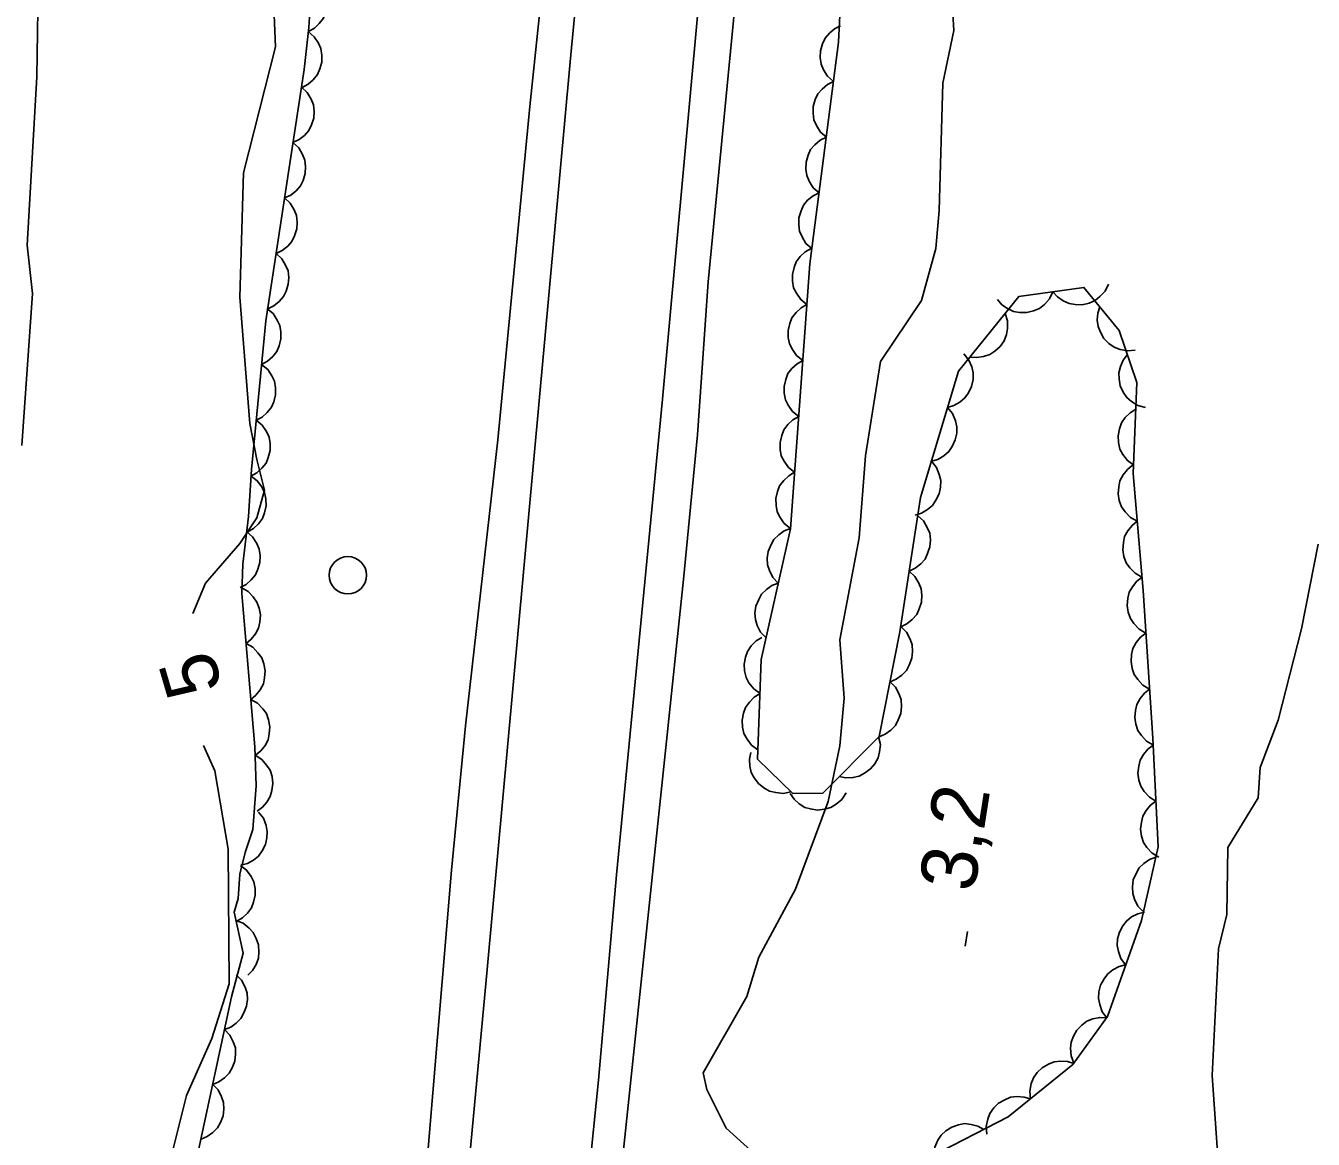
# Model space of a CAD drawing. Extents: x 282461 to 284471, y 5554090 to 5557646.
# Drawn here: x 283487.6 to 283556.5, y 5556162.4 to 5556222 of the extents above; entities that cross this region are included whole.
import ezdxf

# ---------------------------------------------------------------- set-up
doc = ezdxf.new("R2010")
doc.units = 0
for name, color, linetype in [('Niveau 1', 7, 'Continuous'), ('Niveau 2', 7, 'Continuous'), ('Niveau 21', 7, 'Continuous'), ('Niveau 3', 7, 'Continuous'), ('Niveau 36', 7, 'Continuous'), ('Niveau 44', 7, 'Continuous')]:
    doc.layers.add(name, color=color, linetype=linetype)

msp = doc.modelspace()

# ---------------------------------------------------------------- linework, layer by layer
at = {"layer": 'Niveau 1'}
for points in [[(283487.42, 5556199.5), (283487.99, 5556207.63), (283487.7, 5556210.23), (283488.23, 5556219.24), (283488.32, 5556225.2)], [(283500.93, 5556222.54), (283500.99, 5556220.84), (283499.28, 5556214.1), (283499.09, 5556207.44), (283499.62, 5556200.69), (283499.99, 5556198.75), (283500.4, 5556197.11), (283500, 5556195.64), (283499.09, 5556194.26), (283497.25, 5556192.14), (283496.57, 5556190.52)], [(283497.15, 5556183.45), (283497.75, 5556182.1), (283498.46, 5556177.9), (283498.52, 5556170.7), (283497.59, 5556167.77), (283496.24, 5556164.72), (283495.42, 5556161.44)]]:
    msp.add_lwpolyline(points, dxfattribs=at)
at = {"layer": 'Niveau 2'}
for points in [[(283537.08, 5556225.7), (283537.3, 5556221.72), (283536.71, 5556218.89), (283536.51, 5556212.08), (283536.34, 5556210.04), (283535.58, 5556207.27), (283533.37, 5556204), (283532.57, 5556198.96), (283532.24, 5556194.57), (283531.21, 5556189.1), (283531.43, 5556185.98), (283531.21, 5556183.44), (283530.57, 5556180.46), (283528.83, 5556175.77), (283526.87, 5556172.12), (283526.23, 5556170.02), (283523.88, 5556165.93), (283524.08, 5556165.04), (283525.12, 5556162.97), (283527.39, 5556160.93)], [(283556.8, 5556194.23), (283555.91, 5556189.7), (283554.67, 5556184.8), (283553.7, 5556182.27), (283553.59, 5556180.66), (283551.96, 5556178), (283551.92, 5556174.41), (283551.46, 5556172.58), (283551.13, 5556165.8), (283551.61, 5556158.87), (283551.07, 5556156.55), (283551.17, 5556155.02), (283550.74, 5556153.36), (283549.06, 5556150.4), (283548.76, 5556148.53), (283548.03, 5556147.12), (283546.87, 5556140.63), (283545.56, 5556134.33), (283544.15, 5556129.73), (283541.65, 5556124.65)]]:
    msp.add_lwpolyline(points, dxfattribs=at)
at = {"layer": 'Niveau 21'}
for points in [[(283498.59, 5556015.13), (283507.24, 5556117.01), (283512.33, 5556171.47), (283516.76, 5556220.04), (283520.02, 5556253.99), (283522.55, 5556281.77), (283527.75, 5556335.29), (283530.4, 5556361.96), (283533.98, 5556396.7), (283536.05, 5556418.15), (283537.02, 5556430.12), (283537.77, 5556443.25), (283538.02, 5556454.23), (283537.97, 5556466.77), (283537.68, 5556479.84), (283537.15, 5556494.87), (283533.58, 5556562.44), (283532.5, 5556585.25)], [(283511.06, 5556084.73), (283513.66, 5556115.09), (283514.83, 5556127.63), (283517.11, 5556153.94), (283518.29, 5556165.55), (283519.25, 5556176.53), (283521.71, 5556201.98), (283525.44, 5556242.83), (283526.95, 5556257.88), (283527.79, 5556267.82), (283529.61, 5556287.24), (283530.58, 5556296.55), (283533.02, 5556323.3), (283538.06, 5556373.34), (283538.55, 5556376.88), (283539.62, 5556387.28), (283541.07, 5556402.74), (283542.07, 5556411.4)], [(283521.76, 5556292.76), (283519.31, 5556268.76), (283518.33, 5556256.64), (283517.68, 5556250.48), (283516.17, 5556232.46), (283514.61, 5556217.64), (283512.9, 5556199.8), (283511.17, 5556184.51), (283510.42, 5556176.78), (283508.67, 5556155.93), (283507.81, 5556148.26), (283506.83, 5556136.37), (283505.69, 5556126.9), (283505.23, 5556119.29), (283504.65, 5556111.92), (283503.9, 5556104.84), (283503.1, 5556096.19)], [(283513.27, 5556080.88), (283515.65, 5556109.56), (283518.73, 5556151.55), (283519.58, 5556161.48), (283522.83, 5556192.34), (283523.58, 5556200.07), (283524.16, 5556208.26), (283527.16, 5556239.19), (283529.54, 5556267.01)]]:
    msp.add_lwpolyline(points, dxfattribs=at)
at = {"layer": 'Niveau 3'}
msp.add_line((283537.91, 5556172.71), (283538.03, 5556173.5), dxfattribs=at)
at = {"layer": 'Niveau 36'}
msp.add_circle((283504.869, 5556192.564), 1, dxfattribs=at)
at = {"layer": 'Niveau 44'}
for points in [[(283547.43, 5556191.74), (283546.91, 5556198), (283547.1, 5556202.88), (283546.15, 5556205.66), (283544.27, 5556207.96), (283540.78, 5556207.47), (283537.56, 5556203.49), (283535.52, 5556196.73), (283534.42, 5556189.53), (283533.3, 5556183.94), (283530.3, 5556180.9), (283528.68, 5556180.88), (283526.8, 5556182.72), (283526.99, 5556188.06), (283528.56, 5556195.04), (283529.6, 5556209.22), (283531.13, 5556221.08), (283531.53, 5556228.98)], [(283502.96, 5556224.64), (283503.29, 5556224.39), (283503.52, 5556224.06), (283503.68, 5556223.76), (283503.75, 5556223.42), (283503.75, 5556223.05), (283503.67, 5556222.68), (283503.56, 5556222.37), (283503.34, 5556222.09), (283503.08, 5556221.83), (283502.77, 5556221.65)], [(283502.93, 5556224.18), (283502.78, 5556221.88), (283502.53, 5556219.62), (283500.48, 5556206.17), (283499.71, 5556198.22), (283499.56, 5556195.71), (283499.25, 5556193.16), (283499.19, 5556191.58), (283499.89, 5556183.38), (283499.96, 5556181.3), (283499.78, 5556178.95), (283499.37, 5556177.72), (283499.09, 5556176.57), (283499, 5556175.26), (283498.78, 5556174.53), (283499.26, 5556172.35), (283498.64, 5556170), (283496.88, 5556161.8)], [(283502.75, 5556221.65), (283503.07, 5556221.38), (283503.29, 5556221.04), (283503.43, 5556220.74), (283503.48, 5556220.39), (283503.48, 5556220.02), (283503.37, 5556219.66), (283503.25, 5556219.35), (283503.02, 5556219.08), (283502.74, 5556218.84), (283502.43, 5556218.67)], [(283530.86, 5556218.98), (283530.55, 5556219.26), (283530.33, 5556219.61), (283530.2, 5556219.91), (283530.15, 5556220.26), (283530.17, 5556220.63), (283530.28, 5556221), (283530.41, 5556221.3), (283530.64, 5556221.56), (283530.92, 5556221.8), (283531.24, 5556221.96)], [(283530.48, 5556216), (283530.16, 5556216.28), (283529.95, 5556216.63), (283529.81, 5556216.93), (283529.77, 5556217.28), (283529.78, 5556217.65), (283529.89, 5556218.02), (283530.02, 5556218.32), (283530.25, 5556218.58), (283530.54, 5556218.82), (283530.86, 5556218.98)], [(283502.39, 5556218.68), (283502.69, 5556218.39), (283502.9, 5556218.04), (283503.03, 5556217.74), (283503.06, 5556217.39), (283503.04, 5556217.02), (283502.92, 5556216.66), (283502.79, 5556216.36), (283502.55, 5556216.1), (283502.26, 5556215.87), (283501.93, 5556215.71)], [(283501.93, 5556215.71), (283502.24, 5556215.43), (283502.45, 5556215.08), (283502.57, 5556214.77), (283502.61, 5556214.43), (283502.59, 5556214.06), (283502.47, 5556213.69), (283502.33, 5556213.4), (283502.1, 5556213.13), (283501.81, 5556212.9), (283501.48, 5556212.75)], [(283530.09, 5556213.03), (283529.78, 5556213.3), (283529.56, 5556213.65), (283529.43, 5556213.95), (283529.38, 5556214.3), (283529.4, 5556214.67), (283529.51, 5556215.04), (283529.64, 5556215.34), (283529.87, 5556215.6), (283530.15, 5556215.84), (283530.48, 5556216)], [(283501.48, 5556212.75), (283501.79, 5556212.47), (283501.99, 5556212.11), (283502.12, 5556211.81), (283502.16, 5556211.46), (283502.14, 5556211.09), (283502.02, 5556210.73), (283501.88, 5556210.43), (283501.65, 5556210.17), (283501.36, 5556209.94), (283501.03, 5556209.78)], [(283529.71, 5556210.05), (283529.39, 5556210.32), (283529.18, 5556210.67), (283529.04, 5556210.97), (283529, 5556211.32), (283529.01, 5556211.69), (283529.13, 5556212.06), (283529.25, 5556212.36), (283529.48, 5556212.63), (283529.77, 5556212.86), (283530.09, 5556213.03)], [(283529.44, 5556207.05), (283529.11, 5556207.31), (283528.88, 5556207.65), (283528.73, 5556207.94), (283528.66, 5556208.29), (283528.66, 5556208.66), (283528.75, 5556209.03), (283528.86, 5556209.34), (283529.08, 5556209.62), (283529.35, 5556209.87), (283529.66, 5556210.05)], [(283501.03, 5556209.78), (283501.34, 5556209.5), (283501.54, 5556209.15), (283501.67, 5556208.85), (283501.71, 5556208.5), (283501.68, 5556208.13), (283501.56, 5556207.76), (283501.43, 5556207.47), (283501.19, 5556207.21), (283500.9, 5556206.98), (283500.58, 5556206.82)], [(283545.58, 5556208.14), (283545.4, 5556207.77), (283545.12, 5556207.47), (283544.87, 5556207.26), (283544.54, 5556207.12), (283544.18, 5556207.04), (283543.8, 5556207.05), (283543.48, 5556207.1), (283543.16, 5556207.25), (283542.85, 5556207.46), (283542.61, 5556207.73)], [(283542.61, 5556207.73), (283542.43, 5556207.35), (283542.15, 5556207.05), (283541.89, 5556206.84), (283541.57, 5556206.71), (283541.21, 5556206.62), (283540.82, 5556206.63), (283540.5, 5556206.68), (283540.18, 5556206.83), (283539.88, 5556207.04), (283539.64, 5556207.31)], [(283500.54, 5556206.83), (283500.87, 5556206.56), (283501.09, 5556206.22), (283501.23, 5556205.92), (283501.29, 5556205.58), (283501.29, 5556205.21), (283501.19, 5556204.84), (283501.07, 5556204.53), (283500.85, 5556204.26), (283500.57, 5556204.01), (283500.25, 5556203.84)], [(283529.22, 5556204.06), (283528.89, 5556204.32), (283528.66, 5556204.65), (283528.51, 5556204.95), (283528.44, 5556205.29), (283528.44, 5556205.66), (283528.53, 5556206.04), (283528.64, 5556206.34), (283528.86, 5556206.62), (283529.13, 5556206.87), (283529.44, 5556207.05)], [(283540.05, 5556206.57), (283540.17, 5556206.17), (283540.18, 5556205.76), (283540.13, 5556205.44), (283539.99, 5556205.11), (283539.78, 5556204.81), (283539.49, 5556204.55), (283539.23, 5556204.37), (283538.89, 5556204.26), (283538.52, 5556204.21), (283538.16, 5556204.24)], [(283547.01, 5556204.61), (283546.59, 5556204.57), (283546.2, 5556204.65), (283545.88, 5556204.76), (283545.6, 5556204.97), (283545.34, 5556205.23), (283545.15, 5556205.57), (283545.02, 5556205.87), (283544.98, 5556206.22), (283545.01, 5556206.59), (283545.11, 5556206.93)], [(283537.84, 5556204.41), (283538.1, 5556204.08), (283538.26, 5556203.71), (283538.34, 5556203.39), (283538.33, 5556203.04), (283538.25, 5556202.67), (283538.08, 5556202.33), (283537.9, 5556202.05), (283537.63, 5556201.83), (283537.31, 5556201.64), (283536.97, 5556201.53)], [(283547.56, 5556201.53), (283547.16, 5556201.64), (283546.81, 5556201.86), (283546.56, 5556202.07), (283546.36, 5556202.36), (283546.21, 5556202.7), (283546.15, 5556203.08), (283546.13, 5556203.4), (283546.22, 5556203.74), (283546.37, 5556204.08), (283546.59, 5556204.37)], [(283500.25, 5556203.84), (283500.58, 5556203.57), (283500.8, 5556203.24), (283500.94, 5556202.94), (283501, 5556202.59), (283501, 5556202.22), (283500.9, 5556201.85), (283500.78, 5556201.55), (283500.56, 5556201.27), (283500.28, 5556201.03), (283499.97, 5556200.86)], [(283529, 5556201.06), (283528.67, 5556201.32), (283528.44, 5556201.66), (283528.29, 5556201.95), (283528.22, 5556202.3), (283528.22, 5556202.67), (283528.31, 5556203.04), (283528.42, 5556203.35), (283528.64, 5556203.63), (283528.91, 5556203.88), (283529.22, 5556204.06)], [(283528.78, 5556198.07), (283528.45, 5556198.33), (283528.22, 5556198.66), (283528.07, 5556198.95), (283528.01, 5556199.3), (283528, 5556199.67), (283528.09, 5556200.04), (283528.2, 5556200.35), (283528.42, 5556200.63), (283528.69, 5556200.88), (283529, 5556201.06)], [(283536.97, 5556201.53), (283537.23, 5556201.21), (283537.39, 5556200.83), (283537.47, 5556200.51), (283537.46, 5556200.16), (283537.38, 5556199.8), (283537.21, 5556199.45), (283537.04, 5556199.18), (283536.77, 5556198.95), (283536.45, 5556198.76), (283536.1, 5556198.66)], [(283546.93, 5556198.45), (283546.59, 5556198.7), (283546.35, 5556199.03), (283546.19, 5556199.31), (283546.11, 5556199.66), (283546.09, 5556200.03), (283546.17, 5556200.4), (283546.27, 5556200.71), (283546.48, 5556201), (283546.74, 5556201.26), (283547.04, 5556201.45)], [(283499.97, 5556200.86), (283500.29, 5556200.59), (283500.51, 5556200.25), (283500.66, 5556199.95), (283500.71, 5556199.61), (283500.71, 5556199.24), (283500.61, 5556198.87), (283500.49, 5556198.56), (283500.27, 5556198.29), (283499.99, 5556198.04), (283499.68, 5556197.87)], [(283536.1, 5556198.66), (283536.37, 5556198.33), (283536.52, 5556197.96), (283536.6, 5556197.64), (283536.59, 5556197.28), (283536.51, 5556196.92), (283536.34, 5556196.58), (283536.17, 5556196.3), (283535.9, 5556196.08), (283535.58, 5556195.89), (283535.23, 5556195.78)], [(283547.12, 5556195.46), (283546.76, 5556195.66), (283546.47, 5556195.96), (283546.28, 5556196.22), (283546.16, 5556196.56), (283546.1, 5556196.92), (283546.13, 5556197.3), (283546.19, 5556197.62), (283546.36, 5556197.93), (283546.59, 5556198.22), (283546.87, 5556198.45)], [(283499.69, 5556197.87), (283500.02, 5556197.62), (283500.26, 5556197.29), (283500.41, 5556196.99), (283500.48, 5556196.65), (283500.49, 5556196.28), (283500.4, 5556195.91), (283500.3, 5556195.6), (283500.09, 5556195.32), (283499.82, 5556195.06), (283499.51, 5556194.88)], [(283528.56, 5556195.07), (283528.23, 5556195.33), (283528, 5556195.66), (283527.85, 5556195.96), (283527.79, 5556196.3), (283527.78, 5556196.67), (283527.87, 5556197.05), (283527.98, 5556197.35), (283528.2, 5556197.63), (283528.47, 5556197.89), (283528.78, 5556198.07)], [(283535.37, 5556195.75), (283535.68, 5556195.47), (283535.88, 5556195.11), (283536.01, 5556194.81), (283536.05, 5556194.46), (283536.02, 5556194.09), (283535.9, 5556193.73), (283535.77, 5556193.43), (283535.53, 5556193.17), (283535.24, 5556192.94), (283534.92, 5556192.78)], [(283547.37, 5556192.46), (283547.01, 5556192.67), (283546.72, 5556192.96), (283546.53, 5556193.23), (283546.41, 5556193.56), (283546.35, 5556193.93), (283546.38, 5556194.31), (283546.44, 5556194.63), (283546.61, 5556194.94), (283546.84, 5556195.23), (283547.12, 5556195.46)], [(283499.46, 5556194.88), (283499.77, 5556194.61), (283499.99, 5556194.26), (283500.13, 5556193.96), (283500.18, 5556193.62), (283500.16, 5556193.25), (283500.05, 5556192.88), (283499.93, 5556192.58), (283499.7, 5556192.31), (283499.42, 5556192.07), (283499.1, 5556191.91)], [(283527.91, 5556192.14), (283527.62, 5556192.44), (283527.44, 5556192.81), (283527.33, 5556193.12), (283527.32, 5556193.47), (283527.37, 5556193.84), (283527.52, 5556194.2), (283527.67, 5556194.48), (283527.93, 5556194.73), (283528.23, 5556194.94), (283528.57, 5556195.07)], [(283534.92, 5556192.78), (283535.22, 5556192.5), (283535.43, 5556192.14), (283535.56, 5556191.84), (283535.59, 5556191.49), (283535.57, 5556191.12), (283535.45, 5556190.76), (283535.32, 5556190.46), (283535.08, 5556190.2), (283534.79, 5556189.97), (283534.46, 5556189.81)], [(283527.25, 5556189.21), (283526.96, 5556189.51), (283526.78, 5556189.88), (283526.68, 5556190.19), (283526.66, 5556190.54), (283526.71, 5556190.91), (283526.86, 5556191.27), (283527.01, 5556191.55), (283527.27, 5556191.8), (283527.57, 5556192.01), (283527.91, 5556192.14)], [(283547.58, 5556189.47), (283547.22, 5556189.68), (283546.94, 5556189.98), (283546.75, 5556190.25), (283546.64, 5556190.58), (283546.58, 5556190.95), (283546.62, 5556191.33), (283546.69, 5556191.65), (283546.86, 5556191.95), (283547.1, 5556192.24), (283547.38, 5556192.46)], [(283499.16, 5556191.9), (283499.53, 5556191.69), (283499.81, 5556191.4), (283500, 5556191.13), (283500.12, 5556190.8), (283500.19, 5556190.44), (283500.15, 5556190.06), (283500.09, 5556189.74), (283499.93, 5556189.43), (283499.7, 5556189.14), (283499.42, 5556188.91)], [(283528.93, 5556093.85), (283528.87, 5556100.81), (283531.1, 5556113.12), (283533.36, 5556121.27), (283534.69, 5556128.47), (283534.65, 5556133.81), (283533.46, 5556136.59), (283531.59, 5556137.96), (283528.33, 5556137.93), (283526.93, 5556138.62), (283525.75, 5556141.62), (283526.82, 5556152.08), (283527.95, 5556156.27), (283531.65, 5556159.32), (283536.05, 5556161.45), (283540.22, 5556163.58), (283543.68, 5556166.39), (283545.52, 5556168.96), (283547.34, 5556174.09), (283548.24, 5556178.04), (283547.96, 5556183.85), (283547.43, 5556191.74)], [(283526.93, 5556186.23), (283526.59, 5556186.48), (283526.34, 5556186.81), (283526.18, 5556187.09), (283526.1, 5556187.44), (283526.08, 5556187.81), (283526.16, 5556188.18), (283526.26, 5556188.49), (283526.46, 5556188.78), (283526.73, 5556189.05), (283527.03, 5556189.24)], [(283534.48, 5556189.81), (283534.77, 5556189.51), (283534.96, 5556189.15), (283535.07, 5556188.84), (283535.09, 5556188.49), (283535.05, 5556188.12), (283534.92, 5556187.76), (283534.77, 5556187.47), (283534.52, 5556187.22), (283534.22, 5556187), (283533.89, 5556186.86)], [(283547.78, 5556186.47), (283547.42, 5556186.68), (283547.15, 5556186.98), (283546.95, 5556187.25), (283546.84, 5556187.58), (283546.79, 5556187.95), (283546.82, 5556188.33), (283546.89, 5556188.65), (283547.06, 5556188.96), (283547.3, 5556189.25), (283547.58, 5556189.47)], [(283499.42, 5556188.91), (283499.78, 5556188.71), (283500.06, 5556188.41), (283500.26, 5556188.15), (283500.38, 5556187.82), (283500.44, 5556187.45), (283500.41, 5556187.07), (283500.35, 5556186.75), (283500.18, 5556186.44), (283499.95, 5556186.15), (283499.67, 5556185.92)], [(283533.89, 5556186.86), (283534.18, 5556186.57), (283534.37, 5556186.2), (283534.48, 5556185.89), (283534.5, 5556185.54), (283534.46, 5556185.17), (283534.33, 5556184.82), (283534.18, 5556184.53), (283533.93, 5556184.27), (283533.63, 5556184.06), (283533.3, 5556183.92)], [(283547.99, 5556183.47), (283547.62, 5556183.68), (283547.35, 5556183.98), (283547.16, 5556184.25), (283547.04, 5556184.59), (283546.99, 5556184.95), (283547.03, 5556185.33), (283547.09, 5556185.65), (283547.27, 5556185.96), (283547.5, 5556186.25), (283547.78, 5556186.47)], [(283499.67, 5556185.92), (283500.04, 5556185.72), (283500.32, 5556185.42), (283500.51, 5556185.16), (283500.63, 5556184.83), (283500.7, 5556184.46), (283500.66, 5556184.08), (283500.6, 5556183.76), (283500.44, 5556183.45), (283500.21, 5556183.16), (283499.93, 5556182.93)], [(283526.82, 5556183.23), (283526.48, 5556183.48), (283526.24, 5556183.8), (283526.07, 5556184.09), (283526, 5556184.44), (283525.98, 5556184.81), (283526.05, 5556185.18), (283526.15, 5556185.49), (283526.36, 5556185.78), (283526.62, 5556186.04), (283526.93, 5556186.23)], [(283533.28, 5556183.92), (283533.37, 5556183.51), (283533.33, 5556183.11), (283533.25, 5556182.79), (283533.08, 5556182.48), (283532.84, 5556182.2), (283532.53, 5556181.97), (283532.24, 5556181.81), (283531.9, 5556181.74), (283531.53, 5556181.72), (283531.17, 5556181.79)], [(283528.58, 5556180.98), (283528.17, 5556180.89), (283527.77, 5556180.93), (283527.44, 5556181.01), (283527.14, 5556181.18), (283526.85, 5556181.42), (283526.62, 5556181.73), (283526.46, 5556182.01), (283526.39, 5556182.35), (283526.37, 5556182.72), (283526.43, 5556183.08)], [(283548.12, 5556180.47), (283547.77, 5556180.69), (283547.49, 5556180.99), (283547.31, 5556181.27), (283547.2, 5556181.6), (283547.15, 5556181.97), (283547.2, 5556182.35), (283547.27, 5556182.67), (283547.45, 5556182.97), (283547.69, 5556183.26), (283547.98, 5556183.47)], [(283499.91, 5556182.93), (283500.26, 5556182.71), (283500.52, 5556182.4), (283500.71, 5556182.13), (283500.81, 5556181.79), (283500.85, 5556181.42), (283500.8, 5556181.04), (283500.72, 5556180.73), (283500.54, 5556180.43), (283500.3, 5556180.15), (283500.01, 5556179.94)], [(283531.54, 5556180.92), (283531.31, 5556180.57), (283531, 5556180.31), (283530.72, 5556180.13), (283530.38, 5556180.04), (283530.01, 5556180), (283529.63, 5556180.06), (283529.32, 5556180.14), (283529.02, 5556180.33), (283528.75, 5556180.58), (283528.54, 5556180.88)], [(283548.27, 5556177.47), (283547.91, 5556177.69), (283547.64, 5556177.99), (283547.45, 5556178.27), (283547.35, 5556178.6), (283547.3, 5556178.97), (283547.34, 5556179.35), (283547.42, 5556179.67), (283547.6, 5556179.97), (283547.83, 5556180.26), (283548.12, 5556180.47)], [(283500.09, 5556179.89), (283500.35, 5556179.56), (283500.49, 5556179.18), (283500.56, 5556178.86), (283500.54, 5556178.51), (283500.46, 5556178.15), (283500.28, 5556177.81), (283500.09, 5556177.54), (283499.82, 5556177.32), (283499.49, 5556177.14), (283499.15, 5556177.05)], [(283547.45, 5556174.56), (283547.16, 5556174.86), (283546.98, 5556175.23), (283546.88, 5556175.54), (283546.86, 5556175.89), (283546.91, 5556176.26), (283547.06, 5556176.61), (283547.22, 5556176.9), (283547.47, 5556177.14), (283547.78, 5556177.35), (283548.11, 5556177.48)], [(283499.12, 5556177.04), (283499.45, 5556176.79), (283499.69, 5556176.45), (283499.84, 5556176.16), (283499.9, 5556175.81), (283499.91, 5556175.45), (283499.82, 5556175.07), (283499.71, 5556174.77), (283499.5, 5556174.49), (283499.23, 5556174.23), (283498.92, 5556174.05)], [(283498.88, 5556174.09), (283499.26, 5556173.94), (283499.58, 5556173.68), (283499.81, 5556173.45), (283499.97, 5556173.13), (283500.08, 5556172.78), (283500.1, 5556172.4), (283500.08, 5556172.07), (283499.96, 5556171.74), (283499.77, 5556171.42), (283499.52, 5556171.16)], [(283546.5, 5556171.71), (283546.25, 5556172.05), (283546.11, 5556172.43), (283546.04, 5556172.75), (283546.07, 5556173.1), (283546.17, 5556173.46), (283546.35, 5556173.8), (283546.54, 5556174.06), (283546.82, 5556174.28), (283547.15, 5556174.45), (283547.5, 5556174.54)], [(283545.49, 5556168.88), (283545.24, 5556169.21), (283545.11, 5556169.6), (283545.04, 5556169.92), (283545.07, 5556170.27), (283545.16, 5556170.63), (283545.35, 5556170.97), (283545.54, 5556171.23), (283545.82, 5556171.45), (283546.15, 5556171.62), (283546.5, 5556171.71)], [(283498.89, 5556171.19), (283499.18, 5556170.89), (283499.37, 5556170.52), (283499.48, 5556170.21), (283499.49, 5556169.86), (283499.45, 5556169.5), (283499.31, 5556169.14), (283499.15, 5556168.85), (283498.9, 5556168.6), (283498.6, 5556168.39), (283498.27, 5556168.26)], [(283543.72, 5556166.45), (283543.58, 5556166.84), (283543.55, 5556167.25), (283543.58, 5556167.58), (283543.7, 5556167.9), (283543.89, 5556168.22), (283544.16, 5556168.49), (283544.42, 5556168.7), (283544.75, 5556168.82), (283545.11, 5556168.9), (283545.47, 5556168.89)], [(283498.27, 5556168.26), (283498.55, 5556167.96), (283498.74, 5556167.59), (283498.85, 5556167.28), (283498.86, 5556166.93), (283498.82, 5556166.56), (283498.68, 5556166.21), (283498.52, 5556165.92), (283498.27, 5556165.67), (283497.97, 5556165.46), (283497.64, 5556165.32)], [(283541.4, 5556164.54), (283541.37, 5556164.96), (283541.45, 5556165.36), (283541.56, 5556165.67), (283541.77, 5556165.95), (283542.03, 5556166.21), (283542.37, 5556166.4), (283542.67, 5556166.53), (283543.02, 5556166.56), (283543.39, 5556166.54), (283543.73, 5556166.43)], [(283497.64, 5556165.32), (283497.93, 5556165.02), (283498.11, 5556164.66), (283498.22, 5556164.35), (283498.24, 5556164), (283498.19, 5556163.63), (283498.05, 5556163.28), (283497.9, 5556162.99), (283497.64, 5556162.74), (283497.34, 5556162.53), (283497.01, 5556162.39)], [(283539.07, 5556162.65), (283539.03, 5556163.06), (283539.12, 5556163.46), (283539.23, 5556163.77), (283539.44, 5556164.06), (283539.7, 5556164.32), (283540.04, 5556164.5), (283540.34, 5556164.63), (283540.69, 5556164.67), (283541.06, 5556164.64), (283541.4, 5556164.54)], [(283536.23, 5556161.54), (283536.28, 5556161.96), (283536.44, 5556162.33), (283536.62, 5556162.61), (283536.88, 5556162.84), (283537.19, 5556163.04), (283537.56, 5556163.16), (283537.88, 5556163.22), (283538.23, 5556163.18), (283538.59, 5556163.08), (283538.9, 5556162.91)]]:
    msp.add_lwpolyline(points, dxfattribs=at)

# ---------------------------------------------------------------- texts
at = {"layer": 'Niveau 1'}
msp.add_text('5', height=3, rotation=106.40291, dxfattribs=at).set_placement((283498.19, 5556186.55))
at = {"layer": 'Niveau 3'}
msp.add_text('3,2  ', height=3, rotation=81.09575, dxfattribs=at).set_placement((283538.39, 5556175.55))

doc.saveas('drawing.dxf')
